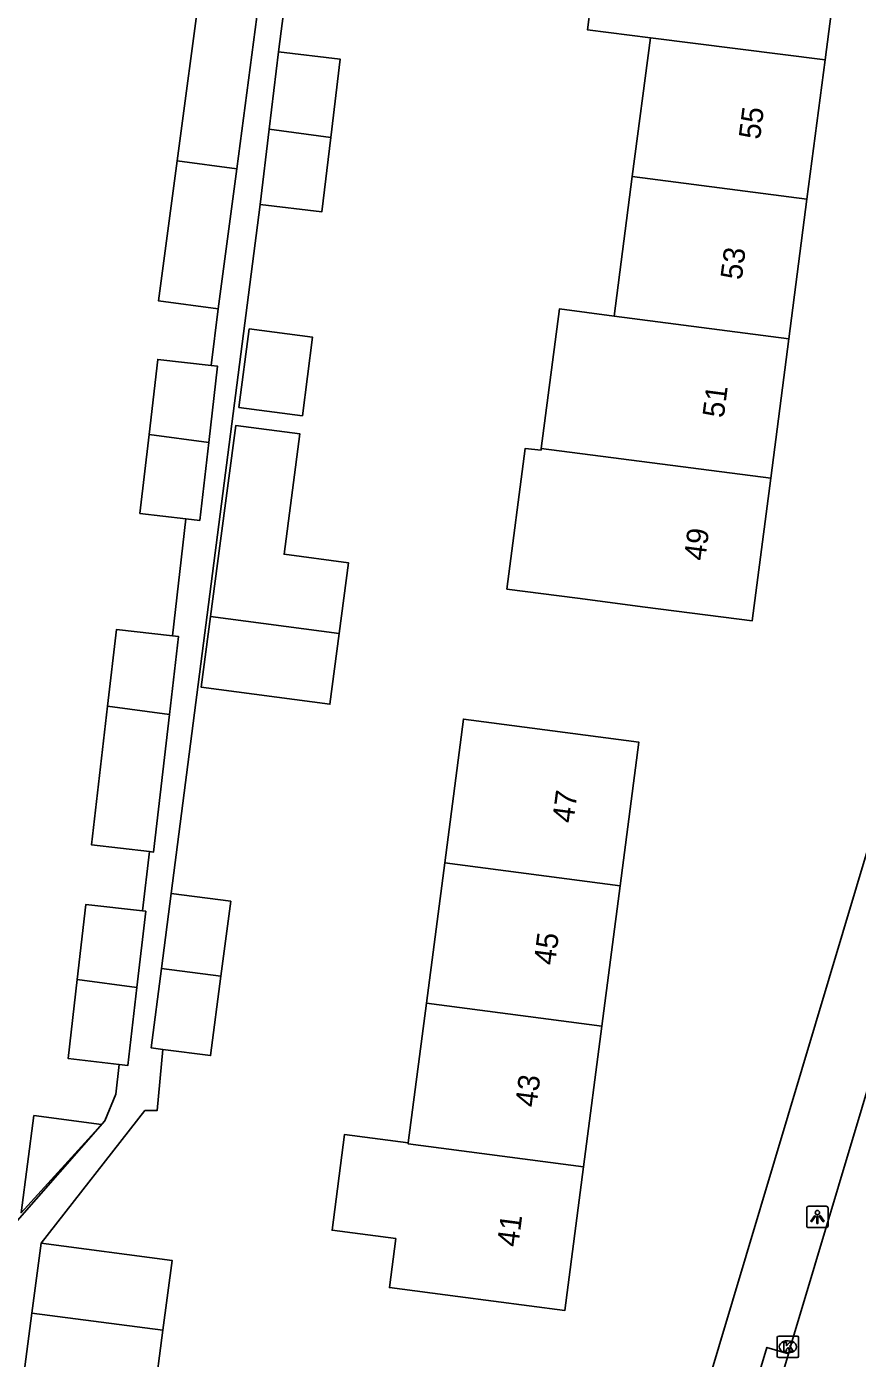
# Model space of a CAD drawing. Extents: x 162186 to 163152, y 385513 to 386513.
# Drawn here: x 162544.8 to 162583.4, y 386181.2 to 386243 of the extents above; entities that cross this region are included whole.
import ezdxf

# ---------------------------------------------------------------- set-up
doc = ezdxf.new("R2010")
doc.units = 0
for name, color, linetype in [('IMGEO_Kolk', 7, 'Continuous'), ('IMGEO_Lichtpunt', 7, 'Continuous'), ('IMGEO_Pand', 7, 'Continuous'), ('IMGEO_Pand_nummerreeks', 7, 'Continuous'), ('IMGEO_Rijbaan_lokaal_gesloten', 7, 'Continuous'), ('IMGEO_Voetpad_open', 7, 'Continuous')]:
    doc.layers.add(name, color=color, linetype=linetype)

msp = doc.modelspace()

# ---------------------------------------------------------------- linework, layer by layer
at = {"layer": 'IMGEO_Kolk'}
for p, q in [((162579.738, 386182.227), (162580.59, 386182.227)), ((162579.663, 386181.301), (162579.663, 386182.153)), ((162580.151, 386182.007), (162580.176, 386182.007)), ((162580.664, 386182.153), (162580.664, 386181.301)), ((162580.59, 386181.227), (162579.738, 386181.227)), ((162580.174, 386181.447), (162580.149, 386181.447))]:
    msp.add_line(p, q, dxfattribs=at)
for points in [[(162579.738, 386182.227), (162580.59, 386182.227)], [(162579.663, 386181.301), (162579.663, 386182.153)], [(162579.984, 386181.927), (162580.107, 386181.927), (162580.107, 386181.776), (162580.237, 386181.927), (162580.401, 386181.927), (162580.255, 386181.776), (162580.408, 386181.527), (162580.256, 386181.527), (162580.171, 386181.691), (162580.107, 386181.624), (162580.107, 386181.527), (162579.984, 386181.527), (162579.984, 386181.927)], [(162580.664, 386182.153), (162580.664, 386181.301)], [(162580.59, 386181.227), (162579.738, 386181.227)]]:
    msp.add_lwpolyline(points, dxfattribs=at)
for centre, start, end in [((162579.74, 386182.151), 91.55205, 178.44795), ((162579.74, 386182.151), 91.55205, 178.44795), ((162580.588, 386182.151), 1.55205, 88.44795), ((162580.588, 386182.151), 1.55205, 88.44795), ((162579.74, 386181.303), 181.55205, 268.44795), ((162579.74, 386181.303), 181.55205, 268.44795), ((162580.588, 386181.303), 271.55205, 358.44795), ((162580.588, 386181.303), 271.55205, 358.44795)]:
    msp.add_arc(centre, 0.0765, start, end, dxfattribs=at)
for centre, major_axis, ratio, start_param, end_param in [((162580.15, 386181.727), (-0.387, 0.002), 0.722429, 4.712389, 7.853982), ((162580.175, 386181.727), (-0.39, 0.002), 0.717154, 1.570796, 4.712389)]:
    msp.add_ellipse(centre, major_axis=major_axis, ratio=ratio, start_param=start_param, end_param=end_param, dxfattribs=at)
at = {"layer": 'IMGEO_Lichtpunt'}
for p, q in [((162581.037, 386188.157), (162581.037, 386187.35)), ((162581.037, 386188.157), (162581.037, 386187.35)), ((162581.939, 386188.252), (162581.131, 386188.252)), ((162581.939, 386188.252), (162581.131, 386188.252)), ((162582.033, 386187.35), (162582.033, 386188.157)), ((162582.033, 386187.35), (162582.033, 386188.157)), ((162581.131, 386187.256), (162581.939, 386187.256)), ((162581.131, 386187.256), (162581.939, 386187.256))]:
    msp.add_line(p, q, dxfattribs=at)
for points in [[(162581.411, 386187.821), (162581.45, 386187.793), (162581.262, 386187.531), (162581.224, 386187.558), (162581.411, 386187.821)], [(162581.513, 386187.773), (162581.56, 386187.773), (162581.56, 386187.451), (162581.513, 386187.451), (162581.513, 386187.773)], [(162581.623, 386187.793), (162581.661, 386187.82), (162581.848, 386187.558), (162581.809, 386187.53), (162581.623, 386187.793)]]:
    msp.add_lwpolyline(points, dxfattribs=at)
msp.add_circle((162581.536, 386187.955), 0.0994, dxfattribs=at)
for centre, start, end in [((162581.131, 386188.157), 90, 180), ((162581.131, 386188.157), 90, 180), ((162581.939, 386188.157), 0, 90), ((162581.939, 386188.157), 0, 90), ((162581.131, 386187.35), 180, 270), ((162581.131, 386187.35), 180, 270), ((162581.939, 386187.35), 270, 0), ((162581.939, 386187.35), 270, 360)]:
    msp.add_arc(centre, 0.0946, start, end, dxfattribs=at)
at = {"layer": 'IMGEO_Pand'}
for points in [[(162573.783, 386242.452), (162570.863, 386242.824), (162571.691, 386249.337), (162572.478, 386249.237)], [(162582.737, 386247.901), (162581.894, 386241.43)], [(162552.918, 386244.979), (162551.821, 386236.74)], [(162554.579, 386236.376), (162555.675, 386244.615)], [(162572.944, 386236.015), (162573.783, 386242.452)], [(162573.783, 386242.452), (162581.894, 386241.43)], [(162556.517, 386241.805), (162556.088, 386238.207)], [(162558.95, 386237.834), (162559.382, 386241.464), (162556.517, 386241.805)], [(162581.894, 386241.43), (162581.051, 386234.961)], [(162556.088, 386238.207), (162555.672, 386234.723)], [(162555.672, 386234.723), (162558.538, 386234.381), (162558.95, 386237.834)], [(162556.088, 386238.207), (162558.95, 386237.834)], [(162551.821, 386236.74), (162550.956, 386230.243), (162553.715, 386229.876)], [(162551.821, 386236.74), (162554.579, 386236.376)], [(162553.715, 386229.876), (162554.579, 386236.376)], [(162572.101, 386229.544), (162572.944, 386236.015)], [(162581.051, 386234.961), (162572.944, 386236.015)], [(162581.051, 386234.961), (162580.208, 386228.49)], [(162568.719, 386223.404), (162569.56, 386229.874), (162572.101, 386229.544)], [(162572.101, 386229.544), (162580.208, 386228.49)], [(162554.685, 386225.299), (162555.16, 386228.944), (162558.103, 386228.56), (162557.627, 386224.916), (162554.685, 386225.299)], [(162580.208, 386228.49), (162579.366, 386222.02)], [(162550.512, 386224.05), (162550.915, 386227.535), (162553.392, 386227.248)], [(162553.392, 386227.248), (162553.69, 386227.214), (162553.282, 386223.684)], [(162559.333, 386214.82), (162559.763, 386218.101), (162556.78, 386218.492), (162557.511, 386224.075), (162554.533, 386224.466), (162553.796, 386218.883), (162553.363, 386215.602)], [(162552.224, 386220.14), (162550.088, 386220.387), (162550.512, 386224.05)], [(162553.282, 386223.684), (162550.512, 386224.05)], [(162553.282, 386223.684), (162552.863, 386220.066), (162552.224, 386220.14)], [(162579.366, 386222.02), (162578.503, 386215.398), (162573.545, 386216.044), (162570.396, 386216.454), (162567.124, 386216.88), (162567.973, 386223.4), (162568.709, 386223.327), (162568.719, 386223.404)], [(162568.719, 386223.404), (162579.366, 386222.02)], [(162559.333, 386214.82), (162558.903, 386211.539), (162552.931, 386212.322), (162553.363, 386215.602)], [(162553.363, 386215.602), (162559.333, 386214.82)], [(162551.596, 386214.71), (162549.002, 386215.01), (162548.59, 386211.446)], [(162551.461, 386211.067), (162551.879, 386214.677), (162551.596, 386214.71)], [(162548.59, 386211.446), (162547.846, 386205.014), (162550.526, 386204.704)], [(162548.59, 386211.446), (162551.461, 386211.067)], [(162550.526, 386204.704), (162550.723, 386204.681), (162551.461, 386211.067)], [(162564.237, 386204.183), (162565.106, 386210.845), (162568.288, 386210.43), (162573.245, 386209.783), (162572.375, 386203.116)], [(162563.386, 386197.664), (162564.237, 386204.183)], [(162572.375, 386203.116), (162564.237, 386204.183)], [(162551.539, 386202.756), (162551.085, 386199.277)], [(162553.845, 386198.915), (162554.3, 386202.396), (162551.539, 386202.756)], [(162572.375, 386203.116), (162571.524, 386196.597)], [(162547.179, 386198.768), (162547.582, 386202.253), (162550.207, 386201.949)], [(162550.207, 386201.949), (162550.357, 386201.932), (162549.949, 386198.402)], [(162551.085, 386199.277), (162550.604, 386195.599), (162551.157, 386195.527)], [(162553.845, 386198.915), (162551.085, 386199.277)], [(162551.157, 386195.527), (162553.365, 386195.238), (162553.845, 386198.915)], [(162549.13, 386194.83), (162546.755, 386195.105), (162547.179, 386198.768)], [(162549.949, 386198.402), (162547.179, 386198.768)], [(162549.949, 386198.402), (162549.53, 386194.784), (162549.13, 386194.83)], [(162562.542, 386191.196), (162563.386, 386197.664)], [(162571.524, 386196.597), (162563.386, 386197.664)], [(162571.524, 386196.597), (162570.674, 386190.077)], [(162545.165, 386192.456), (162548.301, 386192.043), (162544.57, 386187.949), (162545.165, 386192.456)], [(162570.674, 386190.077), (162569.804, 386183.412), (162564.847, 386184.059), (162561.665, 386184.474), (162561.961, 386186.747), (162559.006, 386187.132), (162559.586, 386191.582), (162562.542, 386191.196)], [(162570.674, 386190.077), (162562.535, 386191.144), (162562.542, 386191.196)], [(162545.075, 386183.285), (162545.506, 386186.541)], [(162545.506, 386186.541), (162551.584, 386185.736), (162551.156, 386182.506)], [(162544.651, 386180.089), (162545.075, 386183.285)], [(162545.075, 386183.285), (162551.156, 386182.506)], [(162551.156, 386182.506), (162550.729, 386179.284), (162544.651, 386180.089)]]:
    msp.add_lwpolyline(points, dxfattribs=at)
at = {"layer": 'IMGEO_Rijbaan_lokaal_gesloten'}
for points in [[(162580.194, 386181.395), (162580.323, 386181.848), (162588.005, 386207.498)], [(162580.194, 386181.395), (162578.424, 386175.482)]]:
    msp.add_lwpolyline(points, dxfattribs=at)
at = {"layer": 'IMGEO_Voetpad_open'}
for points in [[(162575.21, 386268.822), (162560.522, 386270.734), (162560.259, 386270.769), (162556.517, 386241.805)], [(162567.629, 386150.568), (162568.034, 386151.921), (162597.394, 386250), (162601.984, 386265.333)], [(162555.672, 386234.723), (162551.539, 386202.756)], [(162553.392, 386227.248), (162553.715, 386229.876)], [(162551.596, 386214.71), (162552.224, 386220.14)], [(162550.207, 386201.949), (162550.526, 386204.704)], [(162551.157, 386195.527), (162550.892, 386192.697), (162550.321, 386192.697), (162545.506, 386186.541)], [(162544.02, 386186.101), (162544.174, 386187.322), (162548.452, 386192.209), (162548.971, 386193.454), (162549.13, 386194.83)], [(162578.424, 386175.482), (162577.418, 386175.782), (162579.188, 386181.696), (162580.194, 386181.395)]]:
    msp.add_lwpolyline(points, dxfattribs=at)

# ---------------------------------------------------------------- texts
at = {"layer": 'IMGEO_Pand_nummerreeks'}
for s, rotation, p in [('55', 82.57842, (162578.867, 386237.703)), ('53', 82.57842, (162578.019, 386231.189)), ('51', 82.57842, (162577.185, 386224.787)), ('49', 82.58041, (162576.322, 386218.162)), ('47', 82.56581, (162570.209, 386205.994)), ('45', 82.56581, (162569.349, 386199.401)), ('43', 82.56322, (162568.489, 386192.808)), ('41', 82.56322, (162567.644, 386186.328))]:
    msp.add_text(s, height=1, rotation=rotation, dxfattribs=at).set_placement(p)

doc.saveas('drawing.dxf')
